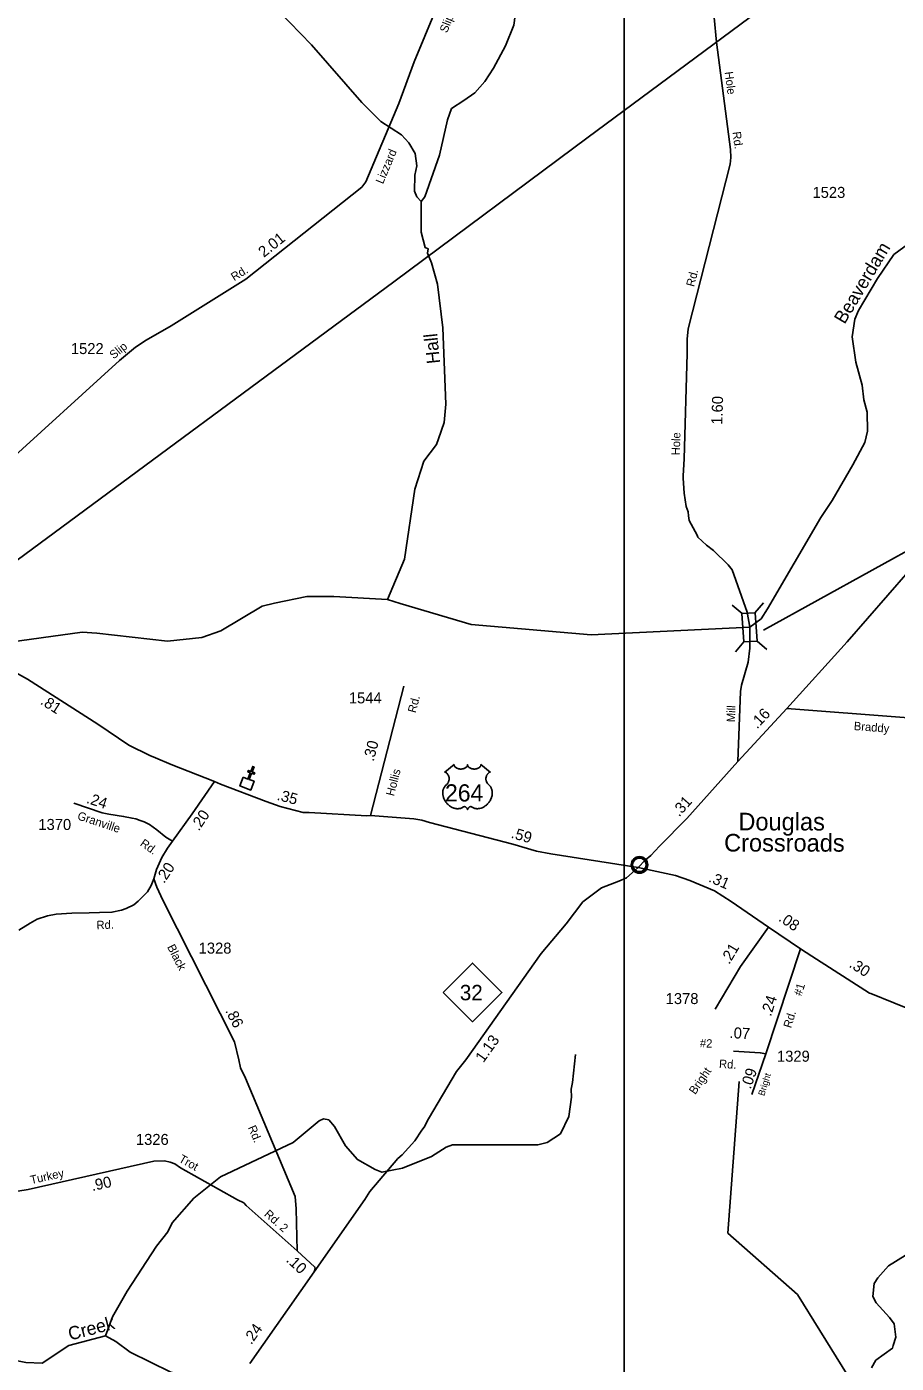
# Model space of a CAD drawing. Extents: x 2532689 to 2764727, y 536648 to 732970.
# Drawn here: x 2603265 to 2613131, y 648009 to 663175 of the extents above; entities that cross this region are included whole.
import ezdxf

# ---------------------------------------------------------------- set-up
doc = ezdxf.new("R2010")
doc.units = 0
for name, color, linetype in [('Exist Civil Demographics Community CELL', 7, 'Continuous'), ('Exist Civil Demographics Community Label', 7, 'Continuous'), ('Exist Cultural Church CELL', 7, 'Continuous'), ('Exist Hydrographic Creek Single Shore', 7, 'Continuous'), ('Exist Hydrographic Creek Single Shore Label', 7, 'Continuous'), ('Exist Hydrographic Swamp Label', 7, 'Continuous'), ('Exist Railroad Mainline', 7, 'Continuous'), ('Exist Road Primary NC Attributed', 7, 'Continuous'), ('Exist Road Primary NC Mileage Hundredths English Label', 7, 'Continuous'), ('Exist Road Primary NC Shield CELL', 7, 'Continuous'), ('Exist Road Primary NC Shield Number Label', 7, 'Continuous'), ('Exist Road Primary US Attributed', 7, 'Continuous'), ('Exist Road Primary US Mileage Hundredths English Label', 7, 'Continuous'), ('Exist Road Primary US Shield CELL', 7, 'Continuous'), ('Exist Road Primary US Shield Number Label', 7, 'Continuous'), ('Exist Road Secondary Mileage Hundredths English Label', 7, 'Continuous'), ('Exist Road Secondary Structure Standard Bridge CELL', 7, 'Continuous'), ('Exist Road Secondary Structure Standard Bridge Number Label', 7, 'Continuous'), ('Exist Road Secondary Type 10 Attributed', 7, 'Continuous'), ('Exist Road Secondary Type 51 Attributed', 7, 'Continuous'), ('Exist Road Secondary Type 51 Label', 7, 'Continuous'), ('Exist Road Secondary Type 51 Number Label', 7, 'Continuous'), ('Map Preparation Inset Cut Line', 7, 'Continuous')]:
    doc.layers.add(name, color=color, linetype=linetype)

msp = doc.modelspace()

# ---------------------------------------------------------------- linework, layer by layer
at = {"layer": 'Exist Civil Demographics Community CELL'}
msp.add_lwpolyline([(2610140, 653677), (2610141, 653682), (2610143, 653689), (2610146, 653696), (2610149, 653702), (2610152, 653708), (2610156, 653713), (2610160, 653717), (2610164, 653722), (2610170, 653726), (2610175, 653730), (2610180, 653733), (2610185, 653735), (2610191, 653738), (2610196, 653739), (2610201, 653741), (2610205, 653741), (2610210, 653742), (2610216, 653742), (2610220, 653742), (2610226, 653742), (2610231, 653741), (2610236, 653740), (2610241, 653739), (2610246, 653737), (2610253, 653734), (2610259, 653730), (2610264, 653727), (2610269, 653723), (2610272, 653720), (2610277, 653715), (2610280, 653711), (2610283, 653706), (2610287, 653701), (2610289, 653696), (2610291, 653691), (2610293, 653686), (2610294, 653681), (2610295, 653675), (2610296, 653671), (2610296, 653665), (2610296, 653659), (2610295, 653653), (2610294, 653648), (2610293, 653641), (2610291, 653636), (2610288, 653631), (2610285, 653625), (2610282, 653619), (2610279, 653615), (2610274, 653610), (2610269, 653605), (2610264, 653601), (2610259, 653597), (2610255, 653595), (2610248, 653592), (2610241, 653589), (2610235, 653587), (2610228, 653586), (2610224, 653586), (2610219, 653585), (2610214, 653585), (2610209, 653586), (2610204, 653586), (2610198, 653588), (2610193, 653589), (2610188, 653591), (2610183, 653593), (2610180, 653595), (2610173, 653599), (2610167, 653604), (2610162, 653608), (2610158, 653613), (2610155, 653617), (2610152, 653621), (2610148, 653628), (2610146, 653632), (2610144, 653636), (2610142, 653644), (2610140, 653651), (2610139, 653656), (2610139, 653662), (2610139, 653667), (2610139, 653674)], close=True, dxfattribs=at)
for centre, radius in [((2610218, 653664), 94.3), ((2610217, 653665), 76.7)]:
    msp.add_circle(centre, radius, dxfattribs=at)
at = {"layer": 'Exist Cultural Church CELL'}
msp.add_lwpolyline([(2605722, 654659), (2605775, 654639), (2605802, 654710), (2605772, 654722), (2605778, 654737), (2605808, 654725), (2605830, 654781), (2605845, 654776), (2605823, 654719), (2605853, 654708), (2605847, 654693), (2605817, 654704), (2605790, 654633), (2605844, 654613), (2605806, 654513), (2605684, 654560)], close=True, dxfattribs=at)
at = {"layer": 'Exist Hydrographic Creek Single Shore'}
for points in [[(2607741, 661194), (2607782, 661245), (2607947, 661718), (2608039, 662119), (2608086, 662246), (2608226, 662340), (2608349, 662424), (2608463, 662553), (2608560, 662705), (2608696, 662957), (2608791, 663193), (2608850, 663609), (2609048, 664107), (2609127, 664268), (2609363, 664589), (2609580, 664943), (2609643, 665145), (2609881, 665707)], [(2607741, 661194), (2607690, 661245), (2607664, 661309), (2607668, 661493), (2607691, 661596), (2607672, 661736), (2607602, 661858), (2607517, 661950), (2607281, 662101), (2607068, 662316), (2606496, 662969), (2606121, 663355)], [(2607360, 656677), (2607551, 657132), (2607667, 657928), (2607769, 658247), (2607915, 658433), (2607939, 658500), (2608002, 658683), (2608022, 658894), (2607988, 659759), (2607927, 660256), (2607856, 660496), (2607812, 660606), (2607819, 660656), (2607785, 660671), (2607740, 660846), (2607741, 661194)], [(2607360, 656677), (2607503, 656631), (2608308, 656391), (2609669, 656275), (2611468, 656362), (2611599, 656458), (2611671, 656570), (2612275, 657605), (2612404, 657801), (2612637, 658204), (2612774, 658459), (2612805, 658585), (2612800, 658802), (2612764, 658942), (2612744, 659108), (2612672, 659371), (2612632, 659655), (2612661, 659857), (2612701, 659957), (2612918, 660320), (2613104, 660590), (2613646, 660987)], [(2602402, 656269), (2602482, 656311), (2602617, 656331), (2602669, 656322), (2602962, 656178), (2603893, 656307), (2604059, 656294), (2604861, 656202), (2605252, 656244), (2605467, 656322), (2605937, 656600), (2606078, 656635), (2606443, 656709), (2606751, 656709), (2607360, 656677)], [(2604159, 648320), (2604237, 648537), (2604406, 648826), (2604738, 649338), (2604867, 649501), (2604915, 649602), (2605160, 649881), (2605463, 650123), (2606288, 650514), (2606583, 650762), (2606633, 650781), (2606691, 650773), (2606759, 650697), (2606881, 650476), (2607017, 650320), (2607220, 650207), (2607295, 650177), (2607528, 650223), (2607858, 650354), (2608023, 650460), (2608097, 650486), (2609064, 650489), (2609172, 650516), (2609320, 650611), (2609416, 650811), (2609445, 651029), (2609443, 651121), (2609458, 651197), (2609493, 651514)], [(2604159, 648320), (2603744, 648211), (2603440, 648012), (2603256, 648018), (2602888, 648091), (2601560, 648648), (2601292, 648710), (2600800, 648700), (2600658, 648746), (2600446, 648909), (2600019, 649400)], [(2612850, 647959), (2612899, 648043), (2613088, 648179), (2613095, 648212), (2613127, 648305), (2613107, 648456), (2613055, 648529), (2612902, 648694), (2612867, 648768), (2612880, 648916), (2612921, 648977), (2613043, 649113), (2613232, 649232)], [(2605885, 647080), (2605866, 647181), (2605734, 647494), (2605275, 647033), (2605185, 647849), (2604901, 647910), (2604437, 648134), (2604277, 648256), (2604159, 648320)]]:
    msp.add_lwpolyline(points, dxfattribs=at)
at = {"layer": 'Exist Railroad Mainline'}
msp.add_lwpolyline([(2611971, 663653), (2609636, 661922), (2607430, 660280), (2603071, 657057)], dxfattribs=at)
at = {"layer": 'Exist Road Primary NC Attributed'}
for p, q in [((2611332, 654838), (2611890, 655438)), ((2605798, 648006), (2606528, 649048))]:
    msp.add_line(p, q, dxfattribs=at)
for points in [[(2611890, 655438), (2612574, 656194), (2613268, 656989), (2613498, 657268), (2613660, 657453), (2613703, 657510), (2613949, 657887), (2614001, 657970), (2614278, 658440), (2614322, 658501), (2615321, 660092), (2615345, 660114), (2615384, 660175), (2615642, 660435), (2615770, 660541), (2615890, 660628), (2616148, 660807), (2616455, 660964), (2618079, 661491), (2618267, 661554), (2618819, 661737), (2621692, 662713)], [(2610204, 653633), (2610282, 653717), (2610347, 653772), (2610444, 653877), (2610754, 654190), (2611332, 654838)], [(2606528, 649048), (2607103, 649867), (2607159, 649957), (2607477, 650331), (2607525, 650374), (2607667, 650533), (2607747, 650653), (2607774, 650690), (2607822, 650781), (2608143, 651319), (2608246, 651454), (2609103, 652660), (2609384, 652997), (2609575, 653247), (2609785, 653403), (2609984, 653478), (2610072, 653518), (2610204, 653633)]]:
    msp.add_lwpolyline(points, dxfattribs=at)
at = {"layer": 'Exist Road Primary NC Shield CELL'}
msp.add_lwpolyline([(2607992, 652218), (2608324, 652551), (2608657, 652218), (2608324, 651885)], close=True, dxfattribs=at)
at = {"layer": 'Exist Road Primary US Attributed'}
msp.add_line((2611680, 652958), (2612045, 652711), dxfattribs=at)
for points in [[(2601582, 656455), (2602068, 656314), (2602213, 656267), (2602380, 656198), (2602994, 655920), (2603138, 655846), (2603273, 655771), (2604070, 655260), (2604425, 655024), (2604662, 654905), (2604726, 654880), (2604904, 654804), (2605397, 654610)], [(2605397, 654610), (2605463, 654580), (2605981, 654383), (2606140, 654328), (2606403, 654260), (2606469, 654259), (2607124, 654223), (2607164, 654225)], [(2607164, 654225), (2607657, 654188), (2607749, 654172), (2607836, 654145), (2608779, 653901), (2609051, 653820), (2609211, 653790), (2610204, 653633)], [(2610204, 653633), (2610628, 653543), (2610789, 653489), (2611068, 653369), (2611257, 653248), (2611680, 652958)], [(2612045, 652711), (2612172, 652629), (2612829, 652209), (2612841, 652205), (2613364, 651995), (2613412, 651975)]]:
    msp.add_lwpolyline(points, dxfattribs=at)
at = {"layer": 'Exist Road Primary US Shield CELL'}
msp.add_lwpolyline([(2608115, 654803), (2608115, 654798), (2608116, 654793), (2608117, 654790), (2608119, 654785), (2608123, 654779), (2608129, 654773), (2608135, 654768), (2608140, 654765), (2608147, 654761), (2608155, 654758), (2608164, 654755), (2608174, 654753), (2608184, 654752), (2608194, 654752), (2608205, 654753), (2608217, 654755), (2608223, 654757), (2608229, 654759), (2608235, 654761), (2608241, 654765), (2608246, 654768), (2608250, 654771), (2608256, 654776), (2608260, 654782), (2608262, 654785), (2608264, 654788), (2608266, 654794), (2608266, 654797), (2608267, 654803), (2608267, 654798), (2608268, 654795), (2608269, 654792), (2608270, 654789), (2608272, 654784), (2608275, 654780), (2608279, 654775), (2608282, 654772), (2608285, 654770), (2608292, 654765), (2608301, 654761), (2608305, 654759), (2608309, 654757), (2608314, 654756), (2608320, 654754), (2608326, 654753), (2608331, 654753), (2608337, 654752), (2608342, 654752), (2608347, 654752), (2608353, 654752), (2608358, 654753), (2608364, 654754), (2608369, 654755), (2608376, 654757), (2608381, 654759), (2608386, 654761), (2608393, 654765), (2608398, 654768), (2608402, 654771), (2608407, 654775), (2608411, 654780), (2608414, 654784), (2608416, 654788), (2608417, 654792), (2608418, 654796), (2608419, 654800), (2608419, 654803), (2608525, 654718), (2608523, 654717), (2608517, 654715), (2608512, 654712), (2608505, 654707), (2608502, 654704), (2608499, 654701), (2608496, 654698), (2608493, 654695), (2608490, 654691), (2608488, 654686), (2608485, 654682), (2608483, 654678), (2608480, 654669), (2608478, 654664), (2608477, 654659), (2608476, 654650), (2608475, 654645), (2608475, 654641), (2608476, 654636), (2608476, 654631), (2608477, 654627), (2608478, 654623), (2608479, 654617), (2608481, 654612), (2608483, 654606), (2608488, 654597), (2608494, 654587), (2608499, 654582), (2608503, 654577), (2608510, 654572), (2608513, 654569), (2608517, 654565), (2608524, 654557), (2608527, 654553), (2608529, 654549), (2608532, 654545), (2608534, 654540), (2608536, 654536), (2608540, 654527), (2608543, 654519), (2608544, 654514), (2608546, 654503), (2608547, 654498), (2608548, 654488), (2608548, 654476), (2608547, 654464), (2608545, 654450), (2608543, 654442), (2608540, 654433), (2608537, 654425), (2608532, 654413), (2608528, 654404), (2608523, 654393), (2608519, 654387), (2608514, 654381), (2608509, 654373), (2608502, 654365), (2608494, 654356), (2608488, 654350), (2608480, 654342), (2608475, 654338), (2608468, 654333), (2608458, 654326), (2608448, 654321), (2608440, 654316), (2608433, 654313), (2608423, 654310), (2608407, 654305), (2608402, 654304), (2608395, 654303), (2608389, 654303), (2608382, 654302), (2608374, 654302), (2608366, 654303), (2608358, 654304), (2608350, 654306), (2608342, 654308), (2608334, 654311), (2608326, 654315), (2608313, 654323), (2608309, 654325), (2608307, 654326), (2608302, 654326), (2608297, 654325), (2608292, 654323), (2608289, 654322), (2608285, 654319), (2608282, 654317), (2608279, 654313), (2608276, 654310), (2608274, 654308), (2608271, 654302), (2608269, 654299), (2608268, 654296), (2608267, 654291), (2608265, 654297), (2608263, 654302), (2608261, 654305), (2608259, 654309), (2608255, 654313), (2608251, 654316), (2608247, 654319), (2608243, 654322), (2608240, 654324), (2608237, 654325), (2608233, 654326), (2608230, 654326), (2608227, 654326), (2608224, 654325), (2608219, 654322), (2608214, 654319), (2608209, 654316), (2608203, 654313), (2608199, 654311), (2608194, 654309), (2608188, 654306), (2608181, 654305), (2608175, 654303), (2608169, 654303), (2608162, 654302), (2608157, 654302), (2608151, 654302), (2608145, 654302), (2608139, 654303), (2608131, 654304), (2608124, 654306), (2608117, 654307), (2608110, 654310), (2608102, 654313), (2608092, 654317), (2608086, 654320), (2608075, 654326), (2608063, 654335), (2608053, 654343), (2608046, 654349), (2608036, 654359), (2608030, 654366), (2608021, 654378), (2608015, 654387), (2608011, 654393), (2608005, 654403), (2608002, 654410), (2607998, 654419), (2607995, 654428), (2607993, 654436), (2607991, 654441), (2607989, 654450), (2607988, 654457), (2607987, 654466), (2607986, 654475), (2607986, 654484), (2607986, 654491), (2607987, 654499), (2607988, 654508), (2607990, 654516), (2607992, 654521), (2607994, 654528), (2607997, 654535), (2608000, 654542), (2608004, 654548), (2608008, 654554), (2608012, 654560), (2608018, 654565), (2608023, 654571), (2608028, 654575), (2608034, 654581), (2608038, 654585), (2608042, 654590), (2608045, 654594), (2608047, 654599), (2608050, 654605), (2608052, 654610), (2608055, 654617), (2608056, 654622), (2608057, 654628), (2608058, 654634), (2608058, 654642), (2608058, 654648), (2608057, 654656), (2608056, 654663), (2608054, 654669), (2608052, 654676), (2608049, 654681), (2608045, 654688), (2608041, 654694), (2608036, 654700), (2608031, 654704), (2608027, 654708), (2608022, 654711), (2608017, 654714), (2608012, 654717), (2608009, 654718)], close=True, dxfattribs=at)
at = {"layer": 'Exist Road Secondary Structure Standard Bridge CELL'}
for p, q in [((2611381, 656516), (2611270, 656612)), ((2611528, 656526), (2611624, 656637)), ((2611306, 656083), (2611402, 656194)), ((2611664, 656108), (2611553, 656205))]:
    msp.add_line(p, q, dxfattribs=at)
msp.add_lwpolyline([(2611402, 656194), (2611380, 656516), (2611530, 656526), (2611553, 656205)], close=True, dxfattribs=at)
at = {"layer": 'Exist Road Secondary Structure Standard Bridge Number Label'}
msp.add_line((2611624, 656328), (2615650, 658549), dxfattribs=at)
at = {"layer": 'Exist Road Secondary Type 10 Attributed'}
msp.add_lwpolyline([(2611653, 651522), (2611588, 651533), (2611284, 651551)], dxfattribs=at)
at = {"layer": 'Exist Road Secondary Type 51 Attributed'}
for p, q in [((2607164, 654225), (2607543, 655693)), ((2612045, 652711), (2611653, 651522)), ((2611653, 651522), (2611491, 651059))]:
    msp.add_line(p, q, dxfattribs=at)
for points in [[(2608390, 665166), (2608397, 664963), (2608389, 664738), (2608377, 664668), (2608331, 664483), (2608287, 664282), (2607663, 662777), (2607486, 662303), (2607114, 661417), (2607068, 661356), (2605751, 660311), (2604902, 659783), (2604620, 659619), (2604501, 659539), (2604316, 659389), (2603007, 658191), (2602941, 658116), (2602698, 657743), (2602474, 657372), (2602418, 657285), (2602357, 657224), (2602201, 657118)], [(2611436, 664908), (2611040, 663565), (2611090, 663000)], [(2611090, 663000), (2611250, 661783), (2611253, 661690), (2611245, 661617), (2610818, 659942), (2610770, 659747), (2610760, 659629), (2610760, 659467), (2610723, 658272), (2610715, 658080), (2610715, 658051), (2610725, 657884), (2610746, 657732), (2610771, 657669), (2610774, 657627), (2610783, 657571), (2610871, 657405), (2610881, 657383), (2610977, 657291), (2611056, 657231), (2611224, 657070), (2611269, 657011), (2611441, 656534), (2611468, 656362)], [(2611890, 655438), (2614504, 655238), (2614576, 655238), (2615462, 655346), (2616448, 655335), (2616598, 655364), (2618277, 655783), (2618345, 655790), (2618613, 655800), (2619330, 655971), (2620634, 656244), (2621017, 656318), (2621971, 656528), (2622425, 656615), (2622478, 656628), (2625369, 656130), (2625444, 656088), (2626303, 655380)], [(2611468, 656362), (2611470, 656123), (2611452, 655964), (2611376, 655705), (2611364, 655633), (2611332, 654838)], [(2604918, 653935), (2605142, 654243), (2605397, 654610)], [(2604918, 653935), (2604843, 653980), (2604743, 654062), (2604657, 654121), (2604596, 654154), (2604552, 654169), (2604502, 654186), (2604460, 654194), (2604364, 654215), (2604195, 654241), (2604121, 654256), (2603798, 654364)], [(2604709, 653507), (2604738, 653613), (2604798, 653750), (2604863, 653856), (2604918, 653935)], [(2603175, 652925), (2603303, 653003), (2603385, 653048), (2603499, 653087), (2603600, 653105), (2603776, 653117), (2603975, 653119), (2604089, 653123), (2604232, 653127), (2604339, 653149), (2604392, 653170), (2604480, 653213), (2604529, 653252), (2604637, 653360), (2604676, 653431), (2604709, 653507)], [(2604709, 653507), (2604743, 653411), (2604810, 653266), (2605624, 651657), (2605670, 651452), (2605690, 651360), (2605748, 651246), (2606312, 649903), (2606321, 649763), (2606335, 649285)], [(2611680, 652958), (2611365, 652512), (2611076, 652027)], [(2602309, 650417), (2602404, 650353), (2603060, 649978), (2603104, 649962), (2603164, 649962), (2603280, 649982), (2604709, 650302), (2604827, 650306), (2604894, 650292), (2604946, 650271), (2605011, 650228), (2605657, 649863), (2605727, 649829), (2605756, 649798), (2606335, 649285)], [(2606335, 649285), (2606535, 649100), (2606539, 649084), (2606528, 649048)]]:
    msp.add_lwpolyline(points, dxfattribs=at)
at = {"layer": 'Exist Road Secondary Type 51 Number Label'}
msp.add_lwpolyline([(2611349, 651205), (2611221, 649486), (2612011, 648789), (2613024, 647157)], dxfattribs=at)
at = {"layer": 'Map Preparation Inset Cut Line'}
msp.add_lwpolyline([(2549571, 680600), (2610045, 680600), (2610045, 636352), (2549571, 636352)], close=True, dxfattribs=at)

# ---------------------------------------------------------------- texts
at = {"layer": 'Exist Civil Demographics Community Label'}
for s, p in [('Douglas ', (2611340, 654056)), ('Crossroads', (2611178, 653816))]:
    msp.add_text(s, height=200, rotation=359.94, dxfattribs=at).set_placement(p)
at = {"layer": 'Exist Hydrographic Creek Single Shore Label'}
msp.add_text('Creek', height=150, rotation=14.6739, dxfattribs=at).set_placement((2603757, 648266))
at = {"layer": 'Exist Hydrographic Swamp Label'}
for s, rotation, p in [('Beaverdam', 59.1398, (2612545, 659792)), ('Hall', 95.7865, (2607956, 659358))]:
    msp.add_text(s, height=150, rotation=rotation, dxfattribs=at).set_placement(p)
at = {"layer": 'Exist Road Primary NC Mileage Hundredths English Label'}
for s, rotation, p in [('.16', 47.0737, (2611553, 655201)), ('.31', 48.2502, (2610668, 654204)), ('1.13', 54.6036, (2608447, 651413)), ('.24', 54.9564, (2605813, 648213))]:
    msp.add_text(s, height=125, rotation=rotation, dxfattribs=at).set_placement(p)
at = {"layer": 'Exist Road Primary NC Shield Number Label'}
msp.add_text('32', height=175, dxfattribs=at).set_placement((2608179, 652128))
at = {"layer": 'Exist Road Primary US Mileage Hundredths English Label'}
for s, rotation, p in [('.81', 327.3776, (2603411, 655496)), ('.35', 345.4338, (2606096, 654404)), ('.59', 343.4846, (2608752, 653974)), ('.31', 336.6595, (2610993, 653477)), ('.08', 325.8955, (2611787, 653036)), ('.30', 327.416, (2612587, 652512))]:
    msp.add_text(s, height=125, rotation=rotation, dxfattribs=at).set_placement(p)
at = {"layer": 'Exist Road Primary US Shield Number Label'}
msp.add_text('264', height=195, dxfattribs=at).set_placement((2608011, 654384))
at = {"layer": 'Exist Road Secondary Mileage Hundredths English Label'}
for s, rotation, p in [('2.01', 38.4519, (2605955, 660552)), ('1.60', 88.2269, (2611157, 658658)), ('.30', 75.3989, (2607201, 654832)), ('.24', 341.7839, (2603934, 654370)), ('.20', 56.3555, (2605218, 654042)), ('.20', 56.3557, (2604823, 653446)), ('.21', 59.269, (2611236, 652528)), ('.24', 71.7587, (2611709, 651938)), ('.86', 296.8222, (2605515, 652009)), ('.07', 356.7603, (2611237, 651700)), ('.09', 70.7521, (2611478, 651112)), ('.90', 12.5526, (2604010, 649962)), ('.10', 317.0629, (2606200, 649171))]:
    msp.add_text(s, height=125, rotation=rotation, dxfattribs=at).set_placement(p)
at = {"layer": 'Exist Road Secondary Type 51 Label'}
for s, height, rotation, p in [('Slip', 95, 67.9705, (2608034, 663099)), ('Hole', 95, 277.465, (2611184, 662661)), ('Rd.', 95, 277.465, (2611273, 661980)), ('Lizzard', 95, 67.2232, (2607307, 661384)), ('Rd.', 95, 31.869, (2605619, 660286)), ('Rd.', 95, 75.699, (2610837, 660219)), ('Slip', 95, 38.9666, (2604251, 659399)), ('Hole', 95, 88.2269, (2610675, 658311)), ('Rd.', 95, 75.4589, (2607678, 655383)), ('Mill', 95, 87.727, (2611300, 655282)), ('Braddy', 95, 355.6361, (2612647, 655195)), ('Hollis', 95, 75.4589, (2607431, 654439)), ('Granville', 95, 341.7839, (2603832, 654183)), ('Rd.', 95, 324.7095, (2604543, 653889)), ('Rd.', 95, 1.9965, (2604058, 652934)), ('Black', 95, 296.8222, (2604856, 652734)), ('#1', 95, 72.9321, (2612056, 652170)), ('Rd.', 95, 72.9321, (2611938, 651806)), ('#2', 95, 357.8425, (2610902, 651595)), ('Rd.', 95, 356.531, (2611118, 651362)), ('Bright', 95, 55.5747, (2610850, 651052)), ('Bright', 75, 72.7033, (2611633, 651037)), ('Rd.', 95, 292.7816, (2605773, 650685)), ('Trot', 95, 330.5405, (2604982, 650301)), ('Turkey', 95, 12.6126, (2603316, 650041)), ('Rd. 2', 95, 318.4876, (2605952, 649690))]:
    msp.add_text(s, height=height, rotation=rotation, dxfattribs=at).set_placement(p)
at = {"layer": 'Exist Road Secondary Type 51 Number Label'}
for s, p in [('1523', (2612181, 661233)), ('1378', (2610515, 652085)), ('1329', (2611778, 651431))]:
    msp.add_text(s, height=125, dxfattribs=at).set_placement(p)
for s, p in [('1522', (2603766, 659461)), ('1544', (2606920, 655497)), ('1370', (2603397, 654061)), ('1328', (2605216, 652658)), ('1326', (2604504, 650487))]:
    msp.add_text(s, height=125, rotation=359.94, dxfattribs=at).set_placement(p)

doc.saveas('drawing.dxf')
